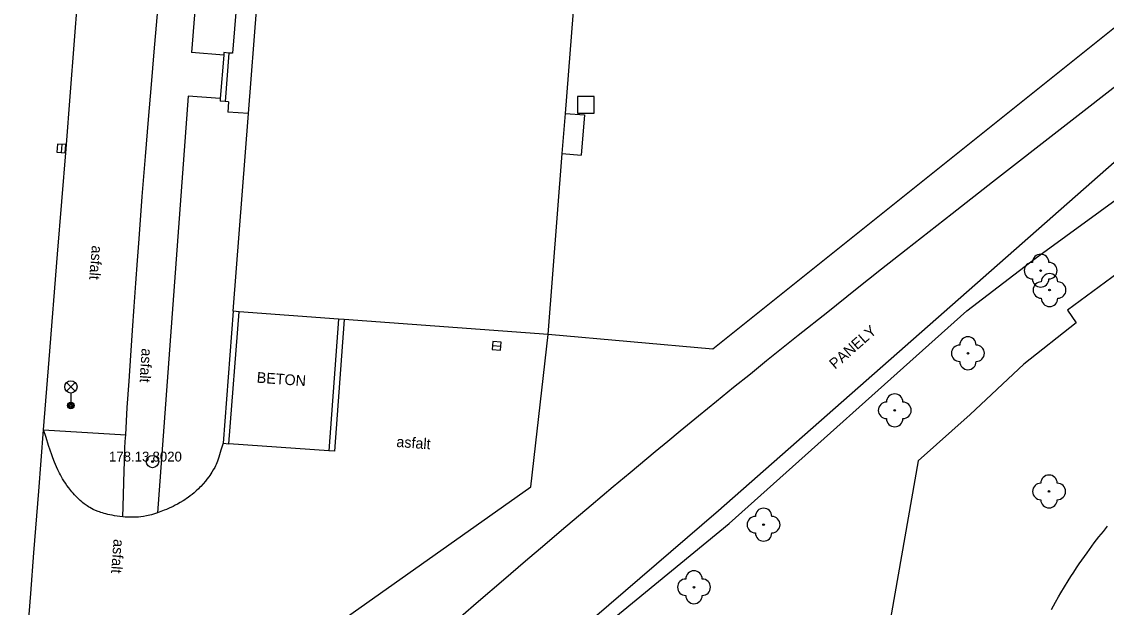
# Model space of a CAD drawing. Extents: x -539515 to -538098, y -1182060 to -1180157.
# Drawn here: x -538750.5 to -538684.6, y -1181578.2 to -1181542.6 of the extents above; entities that cross this region are included whole.
import ezdxf

# ---------------------------------------------------------------- set-up
doc = ezdxf.new("R2010")
doc.units = 0
for name, color, linetype in [('Vrstva 10', 7, 'Continuous'), ('Vrstva 11', 7, 'Continuous'), ('Vrstva 21', 7, 'Continuous'), ('Vrstva 22', 7, 'Continuous'), ('Vrstva 23', 7, 'Continuous'), ('Vrstva 26', 7, 'Continuous'), ('Vrstva 27', 7, 'Continuous'), ('Vrstva 33', 7, 'Continuous'), ('Vrstva 40', 7, 'Continuous'), ('Vrstva 5', 7, 'Continuous'), ('Vrstva 7', 7, 'Continuous')]:
    doc.layers.add(name, color=color, linetype=linetype)

msp = doc.modelspace()

# ---------------------------------------------------------------- linework, layer by layer
at = {"layer": 'Vrstva 10'}
for p, q in [((-538747.507, -1181546.865), (-538747.036, -1181540.819)), ((-538747.78, -1181550.32), (-538747.507, -1181546.865)), ((-538748.294, -1181556.721), (-538747.78, -1181550.32)), ((-538748.81, -1181563.122), (-538748.294, -1181556.721))]:
    msp.add_line(p, q, dxfattribs=at)
for points in [[(-538749.15, -1181567.39), (-538748.81, -1181563.122)], [(-538749.739, -1181574.861), (-538749.446, -1181571.125), (-538749.15, -1181567.39)], [(-538750.48, -1181584.74), (-538750.324, -1181582.571), (-538750.184, -1181580.672), (-538749.932, -1181577.351), (-538749.739, -1181574.861)]]:
    msp.add_lwpolyline(points, dxfattribs=at)
at = {"layer": 'Vrstva 11'}
for p, q in [((-538737.42, -1181541.55), (-538737.675, -1181544.51)), ((-538674.91, -1181543.06), (-538708.12, -1181572.32)), ((-538738.204, -1181544.621), (-538740.16, -1181544.47)), ((-538737.892, -1181544.493), (-538738.12, -1181547.443)), ((-538691.479, -1181552.33), (-538682.89, -1181545.631)), ((-538740.37, -1181547.11), (-538742.22, -1181572.44)), ((-538738.408, -1181547.262), (-538740.37, -1181547.11)), ((-538737.902, -1181547.46), (-538737.95, -1181548.08)), ((-538736.691, -1181548.177), (-538737.95, -1181548.08)), ((-538673.91, -1181550.49), (-538686.91, -1181560.13)), ((-538719.54, -1181570.86), (-538718.49, -1181561.61)), ((-538692.83, -1181566.47), (-538695.996, -1181569.273)), ((-538749.15, -1181567.39), (-538744.16, -1181567.7)), ((-538731.819, -1181568.674), (-538737.891, -1181568.237)), ((-538695.996, -1181569.273), (-538700.04, -1181592.23)), ((-538732.29, -1181579.87), (-538719.54, -1181570.86)), ((-538708.12, -1181572.32), (-538738.413, -1181598.317)), ((-538734.863, -1181588.317), (-538722.716, -1181577.811))]:
    msp.add_line(p, q, dxfattribs=at)
for points in [[(-538737.797, -1181514.698), (-538740.16, -1181544.47)], [(-538742.421, -1181544.42), (-538742.097, -1181540.692), (-538741.809, -1181537.431)], [(-538743.148, -1181553.205), (-538742.955, -1181550.791), (-538742.769, -1181548.529), (-538742.591, -1181546.408), (-538742.421, -1181544.42)], [(-538738.19, -1181544.47), (-538738.204, -1181544.621), (-538738.408, -1181547.262), (-538738.42, -1181547.42)], [(-538737.675, -1181544.51), (-538737.892, -1181544.493), (-538738.19, -1181544.47)], [(-538737.902, -1181547.46), (-538738.12, -1181547.443), (-538738.42, -1181547.42)], [(-538693.93, -1181554.247), (-538691.479, -1181552.33)], [(-538743.856, -1181562.87), (-538743.753, -1181561.361), (-538743.651, -1181559.898), (-538743.549, -1181558.481), (-538743.448, -1181557.109), (-538743.348, -1181555.78), (-538743.148, -1181553.205)], [(-538699.804, -1181558.873), (-538698.217, -1181557.618), (-538696.728, -1181556.444), (-538693.93, -1181554.247)], [(-538707.21, -1181564.805), (-538706.194, -1181563.982), (-538705.208, -1181563.187), (-538703.293, -1181561.65), (-538701.494, -1181560.215), (-538699.804, -1181558.873)], [(-538686.91, -1181560.13), (-538686.39, -1181560.89), (-538689.58, -1181563.41), (-538692.83, -1181566.47)], [(-538744.34, -1181572.68), (-538744.319, -1181572.057), (-538744.254, -1181569.878), (-538744.236, -1181569.333), (-538744.203, -1181568.516), (-538744.183, -1181568.108), (-538744.16, -1181567.7), (-538744.06, -1181566.039), (-538743.958, -1181564.429), (-538743.856, -1181562.87)], [(-538708.258, -1181565.657), (-538707.21, -1181564.805)], [(-538715.872, -1181571.969), (-538714.522, -1181570.833), (-538713.507, -1181569.984), (-538711.981, -1181568.714), (-538711.216, -1181568.081), (-538710.45, -1181567.45), (-538709.338, -1181566.538), (-538708.258, -1181565.657)], [(-538745.993, -1181572.292), (-538746.127, -1181572.231), (-538746.243, -1181572.172), (-538746.343, -1181572.117), (-538746.429, -1181572.065), (-538746.505, -1181572.017), (-538746.57, -1181571.973), (-538746.683, -1181571.892), (-538746.766, -1181571.827), (-538746.828, -1181571.776), (-538746.92, -1181571.695), (-538747.01, -1181571.61), (-538747.104, -1181571.516), (-538747.191, -1181571.425), (-538747.274, -1181571.336), (-538747.351, -1181571.25), (-538747.423, -1181571.166), (-538747.49, -1181571.084), (-538747.616, -1181570.924), (-538747.727, -1181570.774), (-538747.825, -1181570.631), (-538747.913, -1181570.496), (-538747.991, -1181570.369), (-538748.061, -1181570.249), (-538748.124, -1181570.136), (-538748.181, -1181570.029), (-538748.282, -1181569.827), (-538748.365, -1181569.649), (-538748.434, -1181569.491), (-538748.492, -1181569.352), (-538748.588, -1181569.106), (-538748.656, -1181568.92), (-538748.754, -1181568.636), (-538748.847, -1181568.348), (-538748.998, -1181567.869), (-538749.15, -1181567.39)], [(-538738.24, -1181568.21), (-538738.37, -1181568.637), (-538738.5, -1181569.064), (-538738.54, -1181569.187), (-538738.582, -1181569.301), (-538738.624, -1181569.405), (-538738.666, -1181569.502), (-538738.709, -1181569.591), (-538738.751, -1181569.674), (-538738.835, -1181569.827), (-538738.914, -1181569.958), (-538738.987, -1181570.071), (-538739.054, -1181570.169), (-538739.116, -1181570.254), (-538739.228, -1181570.4), (-538739.316, -1181570.509), (-538739.454, -1181570.67), (-538739.6, -1181570.83), (-538739.671, -1181570.904), (-538739.74, -1181570.974), (-538739.876, -1181571.104), (-538740.005, -1181571.219), (-538740.129, -1181571.323), (-538740.247, -1181571.415), (-538740.359, -1181571.498), (-538740.466, -1181571.573), (-538740.567, -1181571.641), (-538740.662, -1181571.703), (-538740.845, -1181571.813), (-538741.007, -1181571.904), (-538741.151, -1181571.98), (-538741.279, -1181572.044), (-538741.507, -1181572.151), (-538741.681, -1181572.227), (-538741.814, -1181572.282), (-538742.015, -1181572.363), (-538742.22, -1181572.44), (-538742.35, -1181572.486), (-538742.472, -1181572.524), (-538742.588, -1181572.557), (-538742.697, -1181572.585), (-538742.799, -1181572.608), (-538742.896, -1181572.627), (-538743.077, -1181572.658), (-538743.235, -1181572.679), (-538743.375, -1181572.693), (-538743.496, -1181572.702), (-538743.603, -1181572.707), (-538743.789, -1181572.71), (-538743.927, -1181572.708), (-538744.031, -1181572.704), (-538744.186, -1181572.694), (-538744.34, -1181572.68), (-538744.516, -1181572.66), (-538744.681, -1181572.638), (-538744.835, -1181572.614), (-538744.98, -1181572.589), (-538745.115, -1181572.563), (-538745.241, -1181572.536), (-538745.359, -1181572.507), (-538745.469, -1181572.477), (-538745.571, -1181572.447), (-538745.667, -1181572.417), (-538745.756, -1181572.386), (-538745.839, -1181572.355), (-538745.993, -1181572.292)], [(-538722.716, -1181577.811), (-538721.194, -1181576.502), (-538719.86, -1181575.359), (-538718.692, -1181574.361), (-538717.668, -1181573.49), (-538715.872, -1181571.969)], [(-538687.323, -1181577.304), (-538687.104, -1181576.941), (-538686.88, -1181576.58), (-538686.706, -1181576.305), (-538686.535, -1181576.042), (-538686.368, -1181575.788), (-538686.204, -1181575.545), (-538686.044, -1181575.312), (-538685.887, -1181575.088), (-538685.733, -1181574.872), (-538685.583, -1181574.665), (-538685.288, -1181574.269), (-538685.007, -1181573.903), (-538684.74, -1181573.564), (-538684.485, -1181573.251)], [(-538687.898, -1181578.307), (-538687.654, -1181577.872), (-538687.466, -1181577.547), (-538687.323, -1181577.304)]]:
    msp.add_lwpolyline(points, dxfattribs=at)
at = {"layer": 'Vrstva 21'}
for radius in [0.375, 0.05]:
    msp.add_circle((-538742.53, -1181569.32), radius, dxfattribs=at)
at = {"layer": 'Vrstva 22'}
for centre in [(-538688.55, -1181557.72), (-538688.01, -1181558.9), (-538692.97, -1181562.74), (-538697.42, -1181566.21), (-538688.04, -1181571.14), (-538705.39, -1181573.16), (-538709.62, -1181576.96)]:
    msp.add_circle(centre, 0.05, dxfattribs=at)
for centre, start, end in [((-538689.05, -1181557.72), 90, 270), ((-538688.55, -1181557.22), 0, 180), ((-538688.05, -1181557.72), 270, 90), ((-538688.01, -1181558.4), 0, 180), ((-538688.55, -1181558.22), 180, 0), ((-538688.51, -1181558.9), 90, 270), ((-538687.51, -1181558.9), 270, 90), ((-538688.01, -1181559.4), 180, 0), ((-538692.97, -1181562.24), 0, 180), ((-538693.47, -1181562.74), 90, 270), ((-538692.47, -1181562.74), 270, 90), ((-538692.97, -1181563.24), 180, 0), ((-538697.42, -1181565.71), 0, 180), ((-538697.92, -1181566.21), 90, 270), ((-538696.92, -1181566.21), 270, 90), ((-538697.42, -1181566.71), 180, 0), ((-538688.04, -1181570.64), 0, 180), ((-538688.54, -1181571.14), 90, 270), ((-538687.54, -1181571.14), 270, 90), ((-538688.04, -1181571.64), 180, 0), ((-538705.39, -1181572.66), 0, 180), ((-538705.89, -1181573.16), 90, 270), ((-538704.89, -1181573.16), 270, 90), ((-538705.39, -1181573.66), 180, 0), ((-538709.62, -1181576.46), 0, 180), ((-538710.12, -1181576.96), 90, 270), ((-538709.12, -1181576.96), 270, 90), ((-538709.62, -1181577.46), 180, 0)]:
    msp.add_arc(centre, 0.5, start, end, dxfattribs=at)
at = {"layer": 'Vrstva 26'}
msp.add_lwpolyline([(-538716.69, -1181548.14), (-538715.69, -1181548.14), (-538715.69, -1181547.14), (-538716.69, -1181547.14)], close=True, dxfattribs=at)
at = {"layer": 'Vrstva 27'}
for p, q in [((-538748.047, -1181550.044), (-538748.085, -1181550.542)), ((-538721.859, -1181562.271), (-538721.361, -1181562.309))]:
    msp.add_line(p, q, dxfattribs=at)
for points in [[(-538748.296, -1181550.024), (-538748.335, -1181550.523), (-538747.836, -1181550.562), (-538747.797, -1181550.063)], [(-538721.878, -1181562.521), (-538721.379, -1181562.558), (-538721.342, -1181562.059), (-538721.841, -1181562.022)]]:
    msp.add_lwpolyline(points, close=True, dxfattribs=at)
at = {"layer": 'Vrstva 33'}
for p, q in [((-538747.755, -1181565.05), (-538747.225, -1181564.52)), ((-538747.755, -1181564.52), (-538747.225, -1181565.05)), ((-538747.49, -1181565.16), (-538747.49, -1181565.91))]:
    msp.add_line(p, q, dxfattribs=at)
for centre, radius in [((-538747.49, -1181564.785), 0.375), ((-538747.49, -1181565.91), 0.2), ((-538747.49, -1181565.91), 0.145), ((-538747.49, -1181565.91), 0.0876)]:
    msp.add_circle(centre, radius, dxfattribs=at)
at = {"layer": 'Vrstva 5'}
for p, q in [((-538717.434, -1181548.169), (-538716.28, -1181548.26)), ((-538716.28, -1181548.26), (-538716.48, -1181550.7)), ((-538717.626, -1181550.608), (-538716.48, -1181550.7))]:
    msp.add_line(p, q, dxfattribs=at)
for points in [[(-538717.434, -1181548.169), (-538715.153, -1181519.131)], [(-538736.691, -1181548.177), (-538736.187, -1181541.645)], [(-538737.62, -1181560.19), (-538736.691, -1181548.177)], [(-538717.626, -1181550.608), (-538717.434, -1181548.169)], [(-538718.49, -1181561.61), (-538717.626, -1181550.608)], [(-538737.271, -1181560.216), (-538737.62, -1181560.19)], [(-538731.224, -1181560.665), (-538737.271, -1181560.216)], [(-538730.875, -1181560.691), (-538731.224, -1181560.665)], [(-538718.49, -1181561.61), (-538730.875, -1181560.691)]]:
    msp.add_lwpolyline(points, dxfattribs=at)
at = {"layer": 'Vrstva 7'}
for p, q in [((-538683.85, -1181542.8), (-538708.48, -1181562.5)), ((-538688.88, -1181556.98), (-538679.71, -1181550.3)), ((-538693.03, -1181560.17), (-538688.88, -1181556.98)), ((-538737.891, -1181568.237), (-538737.271, -1181560.216)), ((-538707.48, -1181573.09), (-538693.03, -1181560.17)), ((-538731.224, -1181560.665), (-538731.819, -1181568.674)), ((-538708.48, -1181562.5), (-538718.49, -1181561.61)), ((-538717.1, -1181580.97), (-538707.48, -1181573.09))]:
    msp.add_line(p, q, dxfattribs=at)
for points in [[(-538737.62, -1181560.19), (-538738.24, -1181568.21)], [(-538730.875, -1181560.691), (-538731.47, -1181568.7)], [(-538738.24, -1181568.21), (-538737.891, -1181568.237)], [(-538731.47, -1181568.7), (-538731.819, -1181568.674)]]:
    msp.add_lwpolyline(points, dxfattribs=at)

# ---------------------------------------------------------------- texts
at = {"layer": 'Vrstva 22'}
msp.add_text('178.13 ', height=0.6, dxfattribs=at).set_placement((-538745.174, -1181569.32))
at = {"layer": 'Vrstva 23'}
msp.add_text('8020', height=0.6, dxfattribs=at).set_placement((-538742.53, -1181569.32))
at = {"layer": 'Vrstva 40'}
for s, rotation, p in [('asfalt', 265.38833, (-538746.212, -1181556.174)), ('PANELY', 41.38198, (-538701.047, -1181563.743)), ('asfalt', 266.30713, (-538743.184, -1181562.428)), ('BETON', 355.75478, (-538736.213, -1181564.525)), ('asfalt', 355.75478, (-538727.724, -1181568.43)), ('asfalt', 265.58223, (-538744.888, -1181574.021))]:
    msp.add_text(s, height=0.65, rotation=rotation, dxfattribs=at).set_placement(p)

doc.saveas('drawing.dxf')
